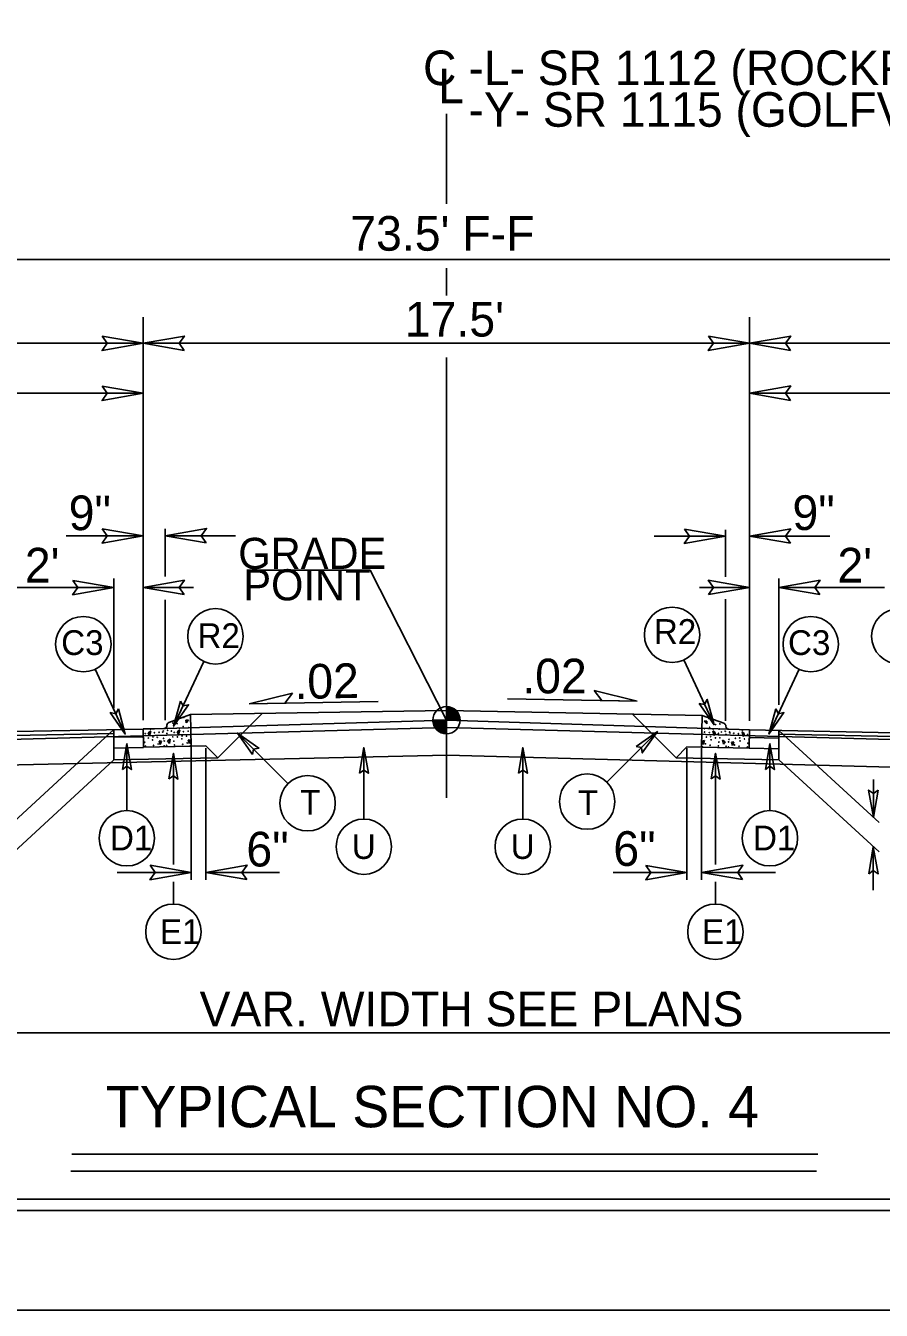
# Model space of a CAD drawing. Extents: x 958711 to 962106, y 831169 to 840840.
# Drawn here: x 959400.4 to 959592.7, y 838515.4 to 838804.4 of the extents above; entities that cross this region are included whole.
import ezdxf

# ---------------------------------------------------------------- set-up
doc = ezdxf.new("R2010")
doc.units = 0
for name, color, linetype in [('Default', 7, 'Continuous'), ('Old_Level_1', 7, 'Continuous'), ('Old_Level_11', 7, 'Continuous'), ('Prop Dimension Text', 7, 'Continuous'), ('Sheet Plot Border Inside CELL', 7, 'Continuous'), ('Sheet Plot Border Outside CELL', 7, 'Continuous'), ('Sheet Typical CELL', 7, 'Continuous'), ('Typical Curb CELL', 7, 'Continuous'), ('Typical ID Circle CELL', 7, 'Continuous'), ('Typical Terminator CELL', 7, 'Continuous'), ('Typical Text Grade Point CELL', 7, 'Continuous'), ('Typical Text ID Circle CELL', 7, 'Continuous')]:
    doc.layers.add(name, color=color, linetype=linetype)

msp = doc.modelspace()

# ---------------------------------------------------------------- linework, layer by layer
at = {"layer": 'Default'}
for p, q in [((959494.95, 838784.56), (959494.95, 838764.36)), ((959494.95, 838749.88), (959494.95, 838743.73)), ((959494.95, 838729.76), (959494.95, 838630.67)), ((959494.95, 838650.36), (959437.4, 838649.41)), ((959443.53, 838639.69), (959453.57, 838649.74)), ((959494.95, 838650.36), (959552.5, 838649.21)), ((959546.6, 838639.7), (959536.77, 838649.52))]:
    msp.add_line(p, q, dxfattribs=at)
at = {"layer": 'Old_Level_1'}
for p, q in [((959213.41, 838751.85), (959779.86, 838751.85)), ((959426.79, 838648.18), (959426.79, 838738.88)), ((959563.12, 838738.88), (959563.12, 838648.02)), ((959226.62, 838732.96), (959426.79, 838732.96)), ((959426.79, 838732.96), (959563.12, 838732.96)), ((959563.12, 838732.96), (959766.65, 838732.96)), ((959333.31, 838721.72), (959426.79, 838721.72)), ((959563.12, 838721.72), (959656.6, 838721.72)), ((959409.48, 838689.66), (959426.79, 838689.66)), ((959431.74, 838680.5), (959431.74, 838691.24)), ((959431.74, 838689.66), (959447.54, 838689.66)), ((959557.69, 838691.03), (959557.69, 838680.42)), ((959541.67, 838689.58), (959557.69, 838689.58)), ((959563.12, 838689.58), (959581.19, 838689.58)), ((959420.19, 838650.87), (959420.19, 838680.08)), ((959569.72, 838651.62), (959569.72, 838680.08)), ((959396.46, 838678.02), (959420.19, 838678.02)), ((959426.79, 838678.02), (959438.06, 838678.02)), ((959431.74, 838648.18), (959431.74, 838675.23)), ((959563.12, 838678.02), (959551.85, 838678.02)), ((959557.69, 838675.42), (959557.69, 838648.02)), ((959569.72, 838678.02), (959593.45, 838678.02)), ((959479.65, 838652.39), (959450.59, 838651.81)), ((959508.67, 838653), (959537.88, 838652.42)), ((959494.95, 838648.15), (959494.95, 838651.22)), ((959494.95, 838646.52), (959332.23, 838642.09)), ((959494.95, 838648.15), (959426.79, 838646.18)), ((959491.89, 838648.15), (959494.95, 838648.15)), ((959498.01, 838648.15), (959494.95, 838648.15)), ((959494.95, 838645.11), (959494.95, 838648.15)), ((959494.95, 838648.15), (959494.95, 838645.11)), ((959494.95, 838648.15), (959563.12, 838646.01)), ((959426.79, 838646.18), (959226.62, 838642.13)), ((959420.19, 838645.18), (959332.23, 838643.4)), ((959420.19, 838646.04), (959397.68, 838625.33)), ((959420.19, 838639.22), (959420.19, 838646.04)), ((959426.83, 838644.45), (959420.19, 838644.32)), ((959563.08, 838644.29), (959569.72, 838644.15)), ((959563.12, 838646.01), (959766.65, 838641.9)), ((959569.72, 838645.88), (959592.23, 838625.16)), ((959569.72, 838639.23), (959569.72, 838645.88)), ((959569.72, 838645.01), (959653.23, 838643.33)), ((959426.88, 838642.03), (959420.19, 838641.89)), ((959440.85, 838642.36), (959437.55, 838642.3)), ((959437.55, 838612.28), (959437.55, 838642.3)), ((959440.85, 838642.36), (959443.53, 838639.69)), ((959440.85, 838612.28), (959440.85, 838641.9)), ((959549.05, 838642.15), (959546.6, 838639.7)), ((959549.05, 838642.15), (959552.35, 838642.08)), ((959549.05, 838612.25), (959549.05, 838641.9)), ((959552.35, 838612.25), (959552.35, 838641.9)), ((959563.03, 838641.86), (959569.72, 838641.72)), ((959420.19, 838639.22), (959397.68, 838618.5)), ((959443.53, 838639.69), (959420.19, 838639.22)), ((959546.6, 838639.7), (959569.72, 838639.23)), ((959569.72, 838639.23), (959592.23, 838618.52)), ((959590.96, 838634.83), (959590.97, 838626.33)), ((959590.95, 838619.69), (959590.95, 838609.91)), ((959420.95, 838613.92), (959437.55, 838613.92)), ((959440.85, 838613.92), (959457.45, 838613.92)), ((959532.45, 838613.88), (959549.05, 838613.88)), ((959552.35, 838613.88), (959568.95, 838613.88)), ((959332.23, 838577.82), (959653.23, 838577.82)), ((959578.45, 838550.53), (959410.76, 838550.53)), ((959578.17, 838546.73), (959410.48, 838546.73))]:
    msp.add_line(p, q, dxfattribs=at)
for points in [[(959494.99, 838651.22), (959494.99, 838651.22), (959494.99, 838648.15)], [(959495.04, 838651.22), (959495.04, 838648.15)], [(959495.1, 838651.21), (959495.1, 838648.15)], [(959495.17, 838651.21), (959495.17, 838648.15)], [(959495.23, 838651.21), (959495.23, 838648.15)], [(959495.29, 838651.21), (959495.29, 838648.15)], [(959495.36, 838651.19), (959495.36, 838648.15)], [(959495.42, 838651.19), (959495.42, 838648.15)], [(959495.47, 838651.17), (959495.47, 838648.15)], [(959495.53, 838651.17), (959495.53, 838648.15)], [(959495.6, 838651.15), (959495.6, 838648.15)], [(959495.66, 838651.14), (959495.66, 838648.15)], [(959495.72, 838651.12), (959495.72, 838648.15)], [(959495.78, 838651.1), (959495.78, 838648.15)], [(959495.85, 838651.08), (959495.85, 838648.15)], [(959495.9, 838651.06), (959495.9, 838648.15)], [(959495.97, 838651.05), (959495.96, 838648.15)], [(959496.02, 838651.02), (959496.02, 838648.15)], [(959496.08, 838651.01), (959496.08, 838648.15)], [(959496.15, 838650.98), (959496.15, 838648.15)], [(959496.21, 838650.96), (959496.21, 838648.15)], [(959496.27, 838650.92), (959496.27, 838648.15)], [(959496.33, 838650.89), (959496.33, 838648.15)], [(959496.39, 838650.87), (959496.39, 838648.15)], [(959496.45, 838650.83), (959496.45, 838648.15)], [(959496.52, 838650.8), (959496.52, 838648.15)], [(959496.58, 838650.76), (959496.58, 838648.15)], [(959496.64, 838650.71), (959496.64, 838648.15)], [(959496.7, 838650.67), (959496.7, 838648.15)], [(959496.75, 838650.64), (959496.75, 838648.15)], [(959496.82, 838650.58), (959496.82, 838648.15)], [(959496.88, 838650.54), (959496.88, 838648.15)], [(959496.94, 838650.49), (959496.94, 838648.15)], [(959497, 838650.43), (959497, 838648.15)], [(959497.06, 838650.37), (959497.06, 838648.15)], [(959497.13, 838650.31), (959497.13, 838648.15)], [(959497.19, 838650.25), (959497.19, 838648.15)], [(959497.25, 838650.19), (959497.25, 838648.15)], [(959497.31, 838650.12), (959497.31, 838648.15)], [(959497.37, 838650.03), (959497.37, 838648.15)], [(959497.44, 838649.95), (959497.44, 838648.15)], [(959497.5, 838649.87), (959497.5, 838648.15)], [(959497.56, 838649.78), (959497.56, 838648.15)], [(959497.61, 838649.67), (959497.61, 838648.15)], [(959497.67, 838649.57), (959497.67, 838648.15)], [(959497.73, 838649.42), (959497.73, 838648.15)], [(959497.8, 838649.28), (959497.8, 838648.15)], [(959491.91, 838648.15), (959491.91, 838647.83)], [(959491.98, 838648.15), (959491.98, 838647.47)], [(959492.04, 838648.15), (959492.04, 838647.25)], [(959492.1, 838648.15), (959492.1, 838647.07)], [(959492.17, 838648.15), (959492.17, 838646.92)], [(959492.23, 838648.15), (959492.23, 838646.79)], [(959492.28, 838648.15), (959492.28, 838646.68)], [(959492.34, 838648.15), (959492.34, 838646.57)], [(959492.41, 838648.15), (959492.41, 838646.48)], [(959492.47, 838648.15), (959492.47, 838646.39)], [(959492.53, 838648.15), (959492.53, 838646.3)], [(959492.59, 838648.15), (959492.59, 838646.23)], [(959492.65, 838648.15), (959492.65, 838646.16)], [(959492.7, 838648.15), (959492.7, 838646.09)], [(959492.77, 838648.15), (959492.77, 838646.02)], [(959492.83, 838648.15), (959492.83, 838645.97)], [(959492.89, 838648.15), (959492.89, 838645.91)], [(959492.96, 838648.15), (959492.96, 838645.85)], [(959493.02, 838648.15), (959493.02, 838645.81)], [(959493.08, 838648.15), (959493.08, 838645.75)], [(959493.14, 838648.15), (959493.14, 838645.71)], [(959493.2, 838648.15), (959493.2, 838645.66)], [(959493.26, 838648.15), (959493.26, 838645.62)], [(959493.32, 838648.15), (959493.32, 838645.57)], [(959493.39, 838648.15), (959493.39, 838645.53)], [(959493.45, 838648.15), (959493.45, 838645.49)], [(959493.51, 838648.15), (959493.51, 838645.46)], [(959493.56, 838648.15), (959493.56, 838645.45)], [(959493.62, 838648.15), (959493.62, 838645.41)], [(959493.69, 838648.15), (959493.69, 838645.37)], [(959493.75, 838648.15), (959493.75, 838645.36)], [(959493.81, 838648.15), (959493.81, 838645.32)], [(959493.87, 838648.15), (959493.87, 838645.31)], [(959493.94, 838648.15), (959493.94, 838645.28)], [(959493.99, 838648.15), (959493.99, 838645.26)], [(959494.06, 838648.15), (959494.06, 838645.24)], [(959494.12, 838648.15), (959494.12, 838645.22)], [(959494.18, 838648.15), (959494.18, 838645.21)], [(959494.24, 838648.15), (959494.24, 838645.2)], [(959494.3, 838648.15), (959494.3, 838645.18)], [(959494.37, 838648.15), (959494.37, 838645.16)], [(959494.42, 838648.15), (959494.42, 838645.16)], [(959494.48, 838648.15), (959494.48, 838645.15)], [(959494.54, 838648.15), (959494.54, 838645.12)], [(959494.61, 838648.15), (959494.61, 838645.12)], [(959494.67, 838648.15), (959494.67, 838645.12)], [(959494.73, 838648.15), (959494.73, 838645.11)], [(959494.79, 838648.15), (959494.79, 838645.11)], [(959494.85, 838648.15), (959494.85, 838645.11)], [(959494.91, 838648.15), (959494.91, 838645.11), (959494.91, 838645.11)], [(959494.95, 838646.52), (959653.23, 838642.21)], [(959497.86, 838649.12), (959497.86, 838648.15)], [(959497.92, 838648.91), (959497.92, 838648.15)], [(959497.98, 838648.6), (959497.98, 838648.15)], [(959332.23, 838636.63), (959495.11, 838640.33)], [(959495.11, 838640.33), (959653.23, 838636.02)]]:
    msp.add_lwpolyline(points, dxfattribs=at)
msp.add_circle((959494.96, 838648.16), 3.06, dxfattribs=at)
for start, end in [(359.9905, 89.9905), (179.9905, 269.9905)]:
    msp.add_arc((959494.96, 838648.16), 3.06, start, end, dxfattribs=at)
at = {"layer": 'Old_Level_11'}
for p, q in [((959450.59, 838651.81), (959460.34, 838654.23)), ((959460.34, 838654.23), (959458.61, 838651.97)), ((959529.88, 838652.58), (959528.15, 838654.83)), ((959528.15, 838654.83), (959537.88, 838652.42)), ((959537.88, 838652.42), (959529.88, 838652.58)), ((959458.61, 838651.97), (959450.59, 838651.81))]:
    msp.add_line(p, q, dxfattribs=at)
at = {"layer": 'Sheet Plot Border Inside CELL'}
msp.add_lwpolyline([(960390.3, 839592.94), (958723.8, 839592.94), (958723.8, 838537.84), (960390.3, 838537.84)], close=True, dxfattribs=at)
at = {"layer": 'Sheet Plot Border Outside CELL'}
msp.add_lwpolyline([(960394.8, 839615.39), (958710.8, 839615.39), (958710.8, 838515.39), (960394.8, 838515.39)], close=True, dxfattribs=at)
at = {"layer": 'Sheet Typical CELL'}
msp.add_lwpolyline([(960377.8, 839590.39), (958877.8, 839590.39), (958877.8, 838540.39), (960377.8, 838540.39)], close=True, dxfattribs=at)
at = {"layer": 'Typical Curb CELL'}
for p, q in [((959432.56, 838647.68), (959437.4, 838649.41)), ((959437.55, 838642.3), (959437.4, 838649.41)), ((959552.35, 838642.08), (959552.5, 838649.2)), ((959557.35, 838647.47), (959552.5, 838649.2)), ((959426.79, 838646.22), (959431.46, 838646.32)), ((959432.11, 838647), (959432.11, 838647.04)), ((959436.38, 838648.17), (959436.99, 838648.18)), ((959436.43, 838647.56), (959436.38, 838648.17)), ((959436.99, 838648.18), (959436.43, 838647.56)), ((959553.52, 838647.96), (959552.91, 838647.97)), ((959552.91, 838647.97), (959553.48, 838647.35)), ((959553.48, 838647.35), (959553.52, 838647.96)), ((959557.79, 838646.79), (959557.79, 838646.83)), ((959426.79, 838646.22), (959426.88, 838642.07)), ((959426.88, 838642.07), (959426.79, 838646.18)), ((959427.9, 838645.31), (959428.48, 838645.73)), ((959428.2, 838644.67), (959427.9, 838645.31)), ((959428.48, 838645.73), (959428.2, 838644.67)), ((959430.36, 838643.53), (959430.87, 838643.44)), ((959430.63, 838642.66), (959430.36, 838643.53)), ((959430.87, 838643.44), (959430.63, 838642.66)), ((959432.87, 838643.88), (959432.24, 838643.52)), ((959432.24, 838643.52), (959432.66, 838642.95)), ((959432.66, 838642.95), (959432.87, 838643.88)), ((959434.44, 838645.56), (959435.02, 838645.98)), ((959434.74, 838644.91), (959434.44, 838645.56)), ((959435.02, 838645.98), (959434.74, 838644.91)), ((959436.9, 838643.78), (959437.41, 838643.69)), ((959437.17, 838642.91), (959436.9, 838643.78)), ((959437.41, 838643.69), (959437.17, 838642.91)), ((959553.01, 838643.56), (959552.49, 838643.48)), ((959552.49, 838643.48), (959552.74, 838642.7)), ((959552.74, 838642.7), (959553.01, 838643.56)), ((959554.89, 838645.77), (959555.16, 838644.7)), ((959555.46, 838645.34), (959554.89, 838645.77)), ((959555.16, 838644.7), (959555.46, 838645.34)), ((959557.03, 838643.67), (959557.67, 838643.3)), ((959557.24, 838642.74), (959557.03, 838643.67)), ((959563.12, 838646.01), (959558.44, 838646.11)), ((959561.43, 838645.52), (959561.7, 838644.46)), ((959562, 838645.09), (959561.43, 838645.52)), ((959561.7, 838644.46), (959562, 838645.09)), ((959563.12, 838646.01), (959563.03, 838641.86)), ((959563.03, 838641.86), (959563.11, 838645.97)), ((959426.88, 838642.07), (959437.55, 838642.3)), ((959563.03, 838641.86), (959552.35, 838642.08)), ((959557.67, 838643.3), (959557.24, 838642.74)), ((959559.55, 838643.31), (959559.03, 838643.23)), ((959559.03, 838643.23), (959559.28, 838642.45)), ((959559.28, 838642.45), (959559.55, 838643.31))]:
    msp.add_line(p, q, dxfattribs=at)
for centre in [(959433.44, 838647.53), (959433.59, 838646.37), (959434.4, 838647.39), (959434.94, 838646.37), (959435.77, 838646.74), (959435.92, 838648.77), (959436.93, 838646.48), (959552.97, 838646.26), (959553.99, 838648.56), (959554.14, 838646.53), (959555.5, 838647.18), (959556.47, 838647.32), (959426.9, 838644.16), (959427.23, 838645.16), (959427.93, 838644.15), (959428.4, 838646.12), (959428.9, 838643.72), (959428.98, 838644.39), (959429.29, 838645.33), (959429.95, 838644.32), (959430.34, 838645.45), (959431.18, 838645.5), (959431.29, 838645.71), (959431.37, 838644.06), (959431.5, 838643.5), (959432.1, 838645.18), (959432.25, 838645.89), (959433.12, 838645.72), (959433.44, 838644.41), (959433.68, 838643.45), (959433.77, 838645.41), (959434.47, 838644.4), (959435.44, 838643.97), (959435.52, 838644.64), (959435.83, 838645.58), (959436.49, 838644.57), (959436.89, 838645.7), (959553.02, 838645.49), (959553.41, 838644.36), (959554.08, 838645.37), (959554.38, 838644.43), (959554.46, 838643.75), (959554.96, 838646.16), (959555.44, 838644.19), (959556.13, 838645.2), (959556.31, 838646.16), (959556.47, 838644.2), (959556.78, 838645.51), (959557.66, 838645.68), (959557.8, 838644.97), (959558.53, 838643.85), (959558.62, 838645.5), (959558.73, 838645.29), (959559.56, 838645.24), (959559.95, 838644.11), (959560.62, 838645.12), (959560.92, 838644.18), (959561, 838643.51), (959561.5, 838645.91), (959561.98, 838643.94), (959562.67, 838644.95), (959563.01, 838643.95), (959427.14, 838643.2), (959427.26, 838642.33), (959429.12, 838642.5), (959430.14, 838642.81), (959431.52, 838642.4), (959432.06, 838642.51), (959433.8, 838642.58), (959435.66, 838642.75), (959436.68, 838643.06), (959553.22, 838642.85), (959554.24, 838642.54), (959556.11, 838642.37), (959556.22, 838643.24), (959557.84, 838642.3), (959558.39, 838642.19), (959558.41, 838643.29), (959559.76, 838642.6), (959560.78, 838642.29), (959562.65, 838642.12), (959562.76, 838642.99)]:
    msp.add_circle(centre, 0.0452, dxfattribs=at)
for centre, radius, start, end in [((959431.45, 838646.99), 0.667, 271.206, 1.206), ((959432.78, 838647.05), 0.667, 109.641, 181.206), ((959557.12, 838646.84), 0.667, 358.794, 70.359), ((959558.46, 838646.78), 0.667, 178.794, 268.794), ((959437.31, 838642.33), 0.0452, 26.9645, 154.1675), ((959552.6, 838642.12), 0.0452, 25.8325, 153.0355)]:
    msp.add_arc(centre, radius, start, end, dxfattribs=at)
at = {"layer": 'Typical ID Circle CELL'}
for p, q in [((959440.41, 838661.39), (959433.6, 838646.81)), ((959548.34, 838661.73), (959555.14, 838647.15)), ((959415.95, 838659.63), (959422.75, 838645.05)), ((959574.26, 838659.63), (959567.46, 838645.05)), ((959459.36, 838633.88), (959447.97, 838645.26)), ((959531.01, 838634.24), (959542.39, 838645.62)), ((959423.1, 838627.83), (959423.1, 838642.85)), ((959433.58, 838615.7), (959433.58, 838640.72)), ((959476.39, 838625.92), (959476.39, 838642.01)), ((959512.13, 838625.92), (959512.13, 838642.01)), ((959555.45, 838615.7), (959555.45, 838640.72)), ((959567.69, 838627.83), (959567.69, 838642.85)), ((959433.58, 838606.78), (959433.58, 838611.77)), ((959555.45, 838606.78), (959555.45, 838611.77))]:
    msp.add_line(p, q, dxfattribs=at)
for centre in [(959443.03, 838667.03), (959545.71, 838667.37), (959596.79, 838667.06), (959413.32, 838665.27), (959576.89, 838665.27), (959463.75, 838629.48), (959526.61, 838629.84), (959423.1, 838621.61), (959567.69, 838621.61), (959476.39, 838619.7), (959512.13, 838619.7), (959433.58, 838600.56), (959555.45, 838600.56)]:
    msp.add_circle(centre, 6.23, dxfattribs=at)
at = {"layer": 'Typical Terminator CELL'}
for points in [[(959417.57, 838734.55), (959426.79, 838732.96), (959417.52, 838731.32), (959418.7, 838732.96)], [(959436.01, 838731.37), (959426.79, 838732.96), (959436.06, 838734.6), (959434.89, 838732.96)], [(959553.89, 838734.55), (959563.12, 838732.96), (959553.84, 838731.32), (959555.02, 838732.96)], [(959572.34, 838731.37), (959563.12, 838732.96), (959572.39, 838734.6), (959571.21, 838732.96)], [(959417.57, 838723.31), (959426.79, 838721.72), (959417.52, 838720.08), (959418.7, 838721.72)], [(959572.34, 838720.13), (959563.12, 838721.72), (959572.39, 838723.36), (959571.21, 838721.72)], [(959417.57, 838691.25), (959426.79, 838689.66), (959417.52, 838688.02), (959418.7, 838689.66)], [(959440.97, 838688.07), (959431.74, 838689.66), (959441.02, 838691.3), (959439.84, 838689.66)], [(959548.47, 838691.17), (959557.69, 838689.58), (959548.42, 838687.94), (959549.6, 838689.58)], [(959572.34, 838687.99), (959563.12, 838689.58), (959572.39, 838691.22), (959571.21, 838689.58)], [(959410.96, 838679.6), (959420.19, 838678.02), (959410.91, 838676.38), (959412.09, 838678.02)], [(959436.01, 838676.43), (959426.79, 838678.02), (959436.06, 838679.65), (959434.89, 838678.02)], [(959553.89, 838676.43), (959563.12, 838678.02), (959553.84, 838679.65), (959555.02, 838678.02)], [(959578.94, 838676.43), (959569.72, 838678.02), (959578.99, 838679.65), (959577.81, 838678.02)], [(959435.14, 838652.45), (959433.6, 838646.81), (959436.98, 838651.63), (959435.74, 838651.39)], [(959551.8, 838651.95), (959555.14, 838647.15), (959553.62, 838652.83), (959553, 838651.73)], [(959421.21, 838650.69), (959422.75, 838645.05), (959419.37, 838649.87), (959420.61, 838649.63)], [(959569, 838650.69), (959567.46, 838645.05), (959570.84, 838649.87), (959569.6, 838649.63)], [(959451.35, 838640.48), (959447.97, 838645.26), (959452.8, 838641.88), (959451.55, 838641.68)], [(959537.61, 838642.24), (959542.39, 838645.62), (959539.01, 838640.8), (959538.81, 838642.04)], [(959422.11, 838637.09), (959423.1, 838642.85), (959424.13, 838637.05), (959423.1, 838637.79)], [(959432.58, 838634.96), (959433.58, 838640.72), (959434.6, 838634.93), (959433.58, 838635.66)], [(959475.4, 838636.24), (959476.39, 838642.01), (959477.41, 838636.21), (959476.39, 838636.95)], [(959511.14, 838636.24), (959512.13, 838642.01), (959513.16, 838636.21), (959512.13, 838636.95)], [(959554.46, 838634.96), (959555.45, 838640.72), (959556.48, 838634.93), (959555.45, 838635.66)], [(959566.7, 838637.09), (959567.69, 838642.85), (959568.71, 838637.05), (959567.69, 838637.79)], [(959592.01, 838632.39), (959590.97, 838626.33), (959589.89, 838632.43), (959590.96, 838631.65)], [(959589.91, 838613.62), (959590.95, 838619.69), (959592.03, 838613.59), (959590.95, 838614.36)], [(959428.33, 838615.51), (959437.55, 838613.92), (959428.28, 838612.28), (959429.46, 838613.92)], [(959450.08, 838612.33), (959440.85, 838613.92), (959450.13, 838615.56), (959448.95, 838613.92)], [(959539.83, 838615.47), (959549.05, 838613.88), (959539.78, 838612.25), (959540.96, 838613.88)], [(959561.57, 838612.3), (959552.35, 838613.88), (959561.63, 838615.52), (959560.45, 838613.88)]]:
    msp.add_lwpolyline(points, close=True, dxfattribs=at)
at = {"layer": 'Typical Text Grade Point CELL'}
for p, q in [((959452.51, 838681.95), (959477.84, 838681.95)), ((959477.84, 838681.95), (959494.95, 838648.15))]:
    msp.add_line(p, q, dxfattribs=at)

# ---------------------------------------------------------------- texts
at = {"layer": 'Old_Level_1'}
msp.add_text('TYPICAL SECTION NO. 4', height=9.3239, dxfattribs=at).set_placement((959418.35, 838556.57))
at = {"layer": 'Old_Level_11'}
for s, p in [('GRADE', (959448.15, 838682.2)), ('POINT', (959449.29, 838675.13))]:
    msp.add_text(s, height=7, dxfattribs=at).set_placement(p)
at = {"layer": 'Prop Dimension Text'}
for s, height, rotation, p in [('C', 7.77, 0, (959489.71, 838791.06)), ('-L- SR 1112 (ROCKFISH ROAD)', 7.7675, 0, (959499.92, 838791.07)), ('L', 7.77, 0, (959493.11, 838786.97)), ('-Y- SR 1115 (GOLFVIEW ROAD)', 7.7675, 0, (959499.92, 838781.69)), ("73.5' F-F", 7.801, 0, (959473.34, 838753.8)), ("17.5'", 7.801, 0, (959485.61, 838734.49)), ('9"', 7.801, 0, (959410.02, 838690.92)), ('9"', 7.801, 0, (959572.77, 838690.96)), ("2'", 7.801, 0, (959400.17, 838679.14)), ("2'", 7.801, 0, (959582.88, 838679.14)), ('.02', 7.801, 1.1839, (959460.86, 838652.91)), ('.02', 7.801, 360, (959512.02, 838654.2)), ('6"', 7.801, 0, (959449.98, 838615.25)), ('6"', 7.801, 0, (959532.49, 838615.38)), ('VAR. WIDTH SEE PLANS', 7.8009, 0, (959439.45, 838579.31))]:
    msp.add_text(s, height=height, rotation=rotation, dxfattribs=at).set_placement(p)
at = {"layer": 'Typical Text ID Circle CELL'}
for s, height, p in [('R2', 5.572, (959438.99, 838664.4)), ('R2', 5.572, (959541.61, 838665.33)), ('C3', 5.572, (959408.34, 838662.83)), ('C3', 5.572, (959571.77, 838662.83)), ('T', 5.57, (959462.07, 838626.91)), ('T', 5.57, (959524.55, 838626.83)), ('D1', 5.572, (959419.31, 838618.87)), ('D1', 5.572, (959563.9, 838618.87)), ('U', 5.57, (959473.69, 838616.95)), ('U', 5.57, (959509.43, 838616.95)), ('E1', 5.572, (959430.54, 838597.81)), ('E1', 5.572, (959552.42, 838597.81))]:
    msp.add_text(s, height=height, dxfattribs=at).set_placement(p)

doc.saveas('drawing.dxf')
